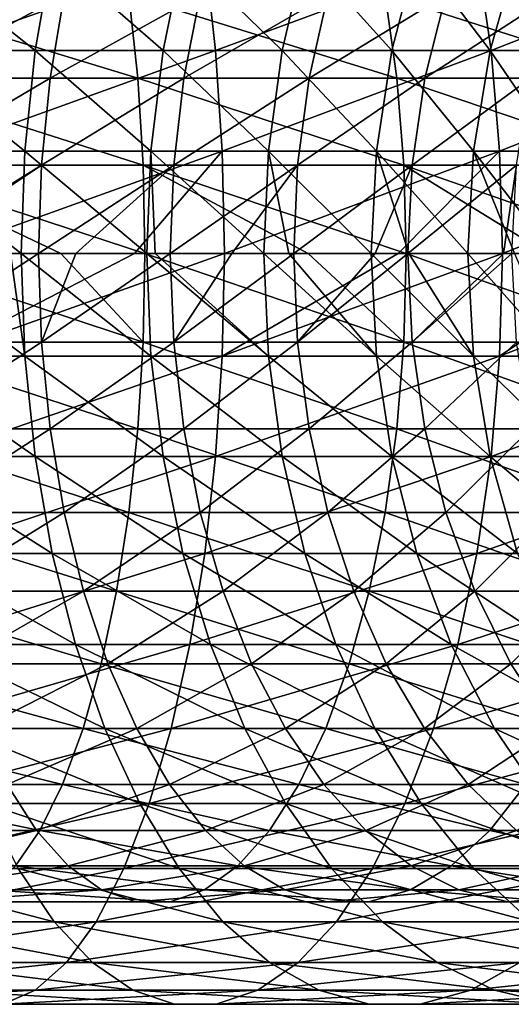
# Model space of a CAD drawing. Header units: metres. Extents: x -62 to 300, y -109 to 109.
# Tile 661 of 708: x 263.33 to 270.51, y -10.97 to 3.42. Entities that reach past the tile are written whole.
import ezdxf

# ---------------------------------------------------------------- set-up
doc = ezdxf.new("R2010")
doc.units = ezdxf.units.M
doc.layers.add('solid_500635', color=7, linetype='CONTINUOUS')

msp = doc.modelspace()

# ---------------------------------------------------------------- linework, layer by layer
at = {"layer": 'solid_500635'}
for points in [[(263.552277, 2.967764, -67.019951), (261.574646, 2.967764, -66.016815), (261.779633, 4.382412, -65.557732)], [(263.801636, 4.382412, -66.583366), (263.552277, 2.967764, -67.019951), (261.779633, 4.382412, -65.557732)], [(266.031342, 4.382412, -45.588535), (261.923309, 4.382412, -44.445313), (262.033966, 2.967764, -43.954876)], [(266.189911, 2.967764, -45.111435), (266.031342, 4.382412, -45.588535), (262.033966, 2.967764, -43.954876)], [(265.421082, 2.967764, -68.213638), (263.552277, 2.967764, -67.019951), (263.801636, 4.382412, -66.583366)], [(265.712341, 4.382412, -67.803841), (265.421082, 2.967764, -68.213638), (263.801636, 4.382412, -66.583366)], [(267.16275, 2.967764, -69.586189), (265.421082, 2.967764, -68.213638), (265.712341, 4.382412, -67.803841)], [(267.493103, 4.382412, -69.207191), (267.16275, 2.967764, -69.586189), (265.712341, 4.382412, -67.803841)], [(270.006256, 4.382412, -47.132191), (266.031342, 4.382412, -45.588535), (266.189911, 2.967764, -45.111435)], [(270.211212, 2.967764, -46.673103), (270.006256, 4.382412, -47.132191), (266.189911, 2.967764, -45.111435)], [(268.760223, 2.967764, -71.124168), (267.16275, 2.967764, -69.586189), (267.493103, 4.382412, -69.207191)], [(269.126404, 4.382412, -70.779678), (268.760223, 2.967764, -71.124168), (267.493103, 4.382412, -69.207191)], [(270.197845, 2.967764, -72.812508), (268.760223, 2.967764, -71.124168), (269.126404, 4.382412, -70.779678)], [(270.596283, 4.382412, -72.505898), (270.197845, 2.967764, -72.812508), (269.126404, 4.382412, -70.779678)], [(273.809143, 4.382412, -49.061169), (270.006256, 4.382412, -47.132191), (270.211212, 2.967764, -46.673103)], [(271.461578, 2.967764, -74.634674), (270.197845, 2.967764, -72.812508), (270.596283, 4.382412, -72.505898)], [(274.058472, 2.967764, -48.624588), (273.809143, 4.382412, -49.061169), (270.211212, 2.967764, -46.673103)], [(265.052429, 2.563069, -46.261826), (261.156036, 2.563069, -45.24147), (261.066223, 3.78481, -45.66629)], [(264.922485, 3.78481, -46.676132), (265.052429, 2.563069, -46.261826), (261.066223, 3.78481, -45.66629)], [(263.978607, 3.78481, -65.107971), (261.886047, 3.78481, -64.104057), (261.717163, 2.563069, -64.504074)], [(263.772278, 2.563069, -65.490036), (263.978607, 3.78481, -65.107971), (261.717163, 2.563069, -64.504074)], [(265.965759, 3.78481, -66.307037), (263.978607, 3.78481, -65.107971), (263.772278, 2.563069, -65.490036)], [(265.723938, 2.563069, -66.667664), (265.965759, 3.78481, -66.307037), (263.772278, 2.563069, -65.490036)], [(268.833649, 2.563069, -47.649452), (265.052429, 2.563069, -46.261826), (264.922485, 3.78481, -46.676132)], [(268.664734, 3.78481, -48.049465), (268.833649, 2.563069, -47.649452), (264.922485, 3.78481, -46.676132)], [(267.829407, 3.78481, -67.690315), (265.965759, 3.78481, -66.307037), (265.723938, 2.563069, -66.667664)], [(267.55423, 2.563069, -68.026207), (267.829407, 3.78481, -67.690315), (265.723938, 2.563069, -66.667664)], [(269.55249, 3.78481, -69.245171), (267.829407, 3.78481, -67.690315), (267.55423, 2.563069, -68.026207)], [(269.246521, 2.563069, -69.553261), (269.55249, 3.78481, -69.245171), (267.55423, 2.563069, -68.026207)], [(272.465118, 2.563069, -49.391674), (268.833649, 2.563069, -47.649452), (268.664734, 3.78481, -48.049465)], [(272.25882, 3.78481, -49.773739), (272.465118, 2.563069, -49.391674), (268.664734, 3.78481, -48.049465)], [(271.119293, 3.78481, -70.957397), (269.55249, 3.78481, -69.245171), (269.246521, 2.563069, -69.553261)], [(270.785309, 2.563069, -71.234879), (271.119293, 3.78481, -70.957397), (269.246521, 2.563069, -69.553261)], [(263.400787, 1.497833, -67.285187), (261.450104, 1.497833, -66.295731), (261.574646, 2.967764, -66.016815)], [(263.552277, 2.967764, -67.019951), (263.400787, 1.497833, -67.285187), (261.574646, 2.967764, -66.016815)], [(266.189911, 2.967764, -45.111435), (262.033966, 2.967764, -43.954876), (262.101196, 1.497833, -43.656914)], [(266.286285, 1.497833, -44.821575), (266.189911, 2.967764, -45.111435), (262.101196, 1.497833, -43.656914)], [(265.24411, 1.497833, -68.462608), (263.400787, 1.497833, -67.285187), (263.552277, 2.967764, -67.019951)], [(265.421082, 2.967764, -68.213638), (265.24411, 1.497833, -68.462608), (263.552277, 2.967764, -67.019951)], [(266.962036, 1.497833, -69.816452), (265.24411, 1.497833, -68.462608), (265.421082, 2.967764, -68.213638)], [(267.16275, 2.967764, -69.586189), (266.962036, 1.497833, -69.816452), (265.421082, 2.967764, -68.213638)], [(270.211212, 2.967764, -46.673103), (266.189911, 2.967764, -45.111435), (266.286285, 1.497833, -44.821575)], [(270.335754, 1.497833, -46.394188), (270.211212, 2.967764, -46.673103), (266.286285, 1.497833, -44.821575)], [(268.53772, 1.497833, -71.333466), (266.962036, 1.497833, -69.816452), (267.16275, 2.967764, -69.586189)], [(268.760223, 2.967764, -71.124168), (268.53772, 1.497833, -71.333466), (267.16275, 2.967764, -69.586189)], [(269.95578, 1.497833, -72.998787), (268.53772, 1.497833, -71.333466), (268.760223, 2.967764, -71.124168)], [(270.197845, 2.967764, -72.812508), (269.95578, 1.497833, -72.998787), (268.760223, 2.967764, -71.124168)], [(271.202271, 1.497833, -74.79612), (269.95578, 1.497833, -72.998787), (270.197845, 2.967764, -72.812508)], [(271.461578, 2.967764, -74.634674), (271.202271, 1.497833, -74.79612), (270.197845, 2.967764, -72.812508)], [(274.058472, 2.967764, -48.624588), (270.211212, 2.967764, -46.673103), (270.335754, 1.497833, -46.394188)], [(274.209961, 1.497833, -48.359344), (274.058472, 2.967764, -48.624588), (270.335754, 1.497833, -46.394188)], [(265.131378, 1.293583, -46.010113), (261.210602, 1.293583, -44.983372), (261.156036, 2.563069, -45.24147)], [(265.052429, 2.563069, -46.261826), (265.131378, 1.293583, -46.010113), (261.156036, 2.563069, -45.24147)], [(263.772278, 2.563069, -65.490036), (261.717163, 2.563069, -64.504074), (261.614532, 1.293583, -64.747101)], [(263.646942, 1.293583, -65.722153), (263.772278, 2.563069, -65.490036), (261.614532, 1.293583, -64.747101)], [(265.723938, 2.563069, -66.667664), (263.772278, 2.563069, -65.490036), (263.646942, 1.293583, -65.722153)], [(265.576996, 1.293583, -66.886765), (265.723938, 2.563069, -66.667664), (263.646942, 1.293583, -65.722153)], [(268.936249, 1.293583, -47.406425), (265.131378, 1.293583, -46.010113), (265.052429, 2.563069, -46.261826)], [(268.833649, 2.563069, -47.649452), (268.936249, 1.293583, -47.406425), (265.052429, 2.563069, -46.261826)], [(267.55423, 2.563069, -68.026207), (265.723938, 2.563069, -66.667664), (265.576996, 1.293583, -66.886765)], [(267.387085, 1.293583, -68.230286), (267.55423, 2.563069, -68.026207), (265.576996, 1.293583, -66.886765)], [(269.246521, 2.563069, -69.553261), (267.55423, 2.563069, -68.026207), (267.387085, 1.293583, -68.230286)], [(269.060638, 1.293583, -69.740448), (269.246521, 2.563069, -69.553261), (267.387085, 1.293583, -68.230286)], [(272.590485, 1.293583, -49.159554), (268.936249, 1.293583, -47.406425), (268.833649, 2.563069, -47.649452)], [(272.465118, 2.563069, -49.391674), (272.590485, 1.293583, -49.159554), (268.833649, 2.563069, -47.649452)], [(270.785309, 2.563069, -71.234879), (269.246521, 2.563069, -69.553261), (269.060638, 1.293583, -69.740448)], [(270.582397, 1.293583, -71.403465), (270.785309, 2.563069, -71.234879), (269.060638, 1.293583, -69.740448)], [(261.450104, 1.497833, -66.295731), (263.349976, 0, -67.374161), (263.192932, 0, -67.285316)], [(263.400787, 1.497833, -67.285187), (263.349976, 0, -67.374161), (261.450104, 1.497833, -66.295731)], [(266.286285, 1.497833, -44.821575), (262.101196, 1.497833, -43.656914), (262.123749, 0, -43.556973)], [(266.286285, 1.497833, -44.821575), (262.123749, 0, -43.556973), (265.005005, 0, -44.310417)], [(263.400787, 1.497833, -67.285187), (265.184753, 0, -68.54612), (263.349976, 0, -67.374161)], [(265.24411, 1.497833, -68.462608), (265.184753, 0, -68.54612), (263.400787, 1.497833, -67.285187)], [(266.286285, 1.497833, -44.821575), (265.005005, 0, -44.310417), (266.318604, 0, -44.724354)], [(265.24411, 1.497833, -68.462608), (265.308472, 0, -68.634689), (265.184753, 0, -68.54612)], [(265.24411, 1.497833, -68.462608), (266.894714, 0, -69.893684), (265.308472, 0, -68.634689)], [(266.962036, 1.497833, -69.816452), (266.894714, 0, -69.893684), (265.24411, 1.497833, -68.462608)], [(270.335754, 1.497833, -46.394188), (266.286285, 1.497833, -44.821575), (266.318604, 0, -44.724354)], [(270.335754, 1.497833, -46.394188), (266.318604, 0, -44.724354), (268.855225, 0, -45.654991)], [(266.962036, 1.497833, -69.816452), (267.256561, 0, -70.216171), (266.894714, 0, -69.893684)], [(266.962036, 1.497833, -69.816452), (268.463104, 0, -71.403664), (267.256561, 0, -70.216171)], [(268.53772, 1.497833, -71.333466), (268.463104, 0, -71.403664), (266.962036, 1.497833, -69.816452)], [(268.53772, 1.497833, -71.333466), (269.011902, 0, -72.009201), (268.463104, 0, -71.403664)], [(268.53772, 1.497833, -71.333466), (269.874573, 0, -73.061272), (269.011902, 0, -72.009201)], [(269.95578, 1.497833, -72.998787), (269.874573, 0, -73.061272), (268.53772, 1.497833, -71.333466)], [(270.335754, 1.497833, -46.394188), (268.855225, 0, -45.654991), (270.377533, 0, -46.300632)], [(269.95578, 1.497833, -72.998787), (270.551666, 0, -73.990456), (269.874573, 0, -73.061272)], [(269.95578, 1.497833, -72.998787), (271.115295, 0, -74.850273), (270.551666, 0, -73.990456)], [(271.202271, 1.497833, -74.79612), (271.115295, 0, -74.850273), (269.95578, 1.497833, -72.998787)], [(274.209961, 1.497833, -48.359344), (270.335754, 1.497833, -46.394188), (270.377533, 0, -46.300632)], [(274.209961, 1.497833, -48.359344), (270.377533, 0, -46.300632), (272.564423, 0, -47.350273)], [(263.926453, 0, -45.559818), (261.228882, 0, -44.896801), (261.210602, 1.293583, -44.983372)], [(265.157867, 0, -45.925686), (263.926453, 0, -45.559818), (261.210602, 1.293583, -44.983372)], [(265.131378, 1.293583, -46.010113), (265.157867, 0, -45.925686), (261.210602, 1.293583, -44.983372)], [(263.646942, 1.293583, -65.722153), (261.614532, 1.293583, -64.747101), (261.580109, 0, -64.828613)], [(261.713989, 0, -64.885635), (263.646942, 1.293583, -65.722153), (261.580109, 0, -64.828613)], [(261.713989, 0, -64.885635), (263.604889, 0, -65.800011), (263.646942, 1.293583, -65.722153)], [(265.576996, 1.293583, -66.886765), (263.646942, 1.293583, -65.722153), (263.604889, 0, -65.800011)], [(264.149536, 0, -66.1035), (265.576996, 1.293583, -66.886765), (263.604889, 0, -65.800011)], [(264.149536, 0, -66.1035), (265.52771, 0, -66.960251), (265.576996, 1.293583, -66.886765)], [(267.539185, 0, -46.750866), (265.157867, 0, -45.925686), (265.131378, 1.293583, -46.010113)], [(268.970673, 0, -47.324909), (267.539185, 0, -46.750866), (265.131378, 1.293583, -46.010113)], [(268.936249, 1.293583, -47.406425), (268.970673, 0, -47.324909), (265.131378, 1.293583, -46.010113)], [(267.387085, 1.293583, -68.230286), (265.576996, 1.293583, -66.886765), (265.52771, 0, -66.960251)], [(266.427826, 0, -67.594933), (267.387085, 1.293583, -68.230286), (265.52771, 0, -66.960251)], [(266.427826, 0, -67.594933), (267.330994, 0, -68.298729), (267.387085, 1.293583, -68.230286)], [(269.060638, 1.293583, -69.740448), (267.387085, 1.293583, -68.230286), (267.330994, 0, -68.298729)], [(268.51828, 0, -69.339905), (269.060638, 1.293583, -69.740448), (267.330994, 0, -68.298729)], [(268.51828, 0, -69.339905), (268.998291, 0, -69.80323), (269.060638, 1.293583, -69.740448)], [(271.030914, 0, -48.260178), (268.970673, 0, -47.324909), (268.936249, 1.293583, -47.406425)], [(272.632507, 0, -49.081696), (271.030914, 0, -48.260178), (268.936249, 1.293583, -47.406425)], [(272.590485, 1.293583, -49.159554), (272.632507, 0, -49.081696), (268.936249, 1.293583, -47.406425)], [(270.582397, 1.293583, -71.403465), (269.060638, 1.293583, -69.740448), (268.998291, 0, -69.80323)], [(270.392853, 0, -71.314987), (270.582397, 1.293583, -71.403465), (268.998291, 0, -69.80323)], [(270.392853, 0, -71.314987), (270.514343, 0, -71.460014), (270.582397, 1.293583, -71.403465)], [(265.131378, -1.293583, -46.010113), (261.210602, -1.293583, -44.983372), (261.228882, 0, -44.896801)], [(265.131378, -1.293583, -46.010113), (261.228882, 0, -44.896801), (263.926453, 0, -45.559818)], [(263.400787, -1.497833, -67.285187), (261.450104, -1.497833, -66.295731), (261.408356, 0, -66.389282)], [(263.192932, 0, -67.285316), (263.400787, -1.497833, -67.285187), (261.408356, 0, -66.389282)], [(261.614532, -1.293583, -64.747101), (263.604889, 0, -65.800011), (261.713989, 0, -64.885635)], [(263.646942, -1.293583, -65.722153), (263.604889, 0, -65.800011), (261.614532, -1.293583, -64.747101)], [(263.192932, 0, -67.285316), (263.349976, 0, -67.374161), (263.400787, -1.497833, -67.285187)], [(265.24411, -1.497833, -68.462608), (263.400787, -1.497833, -67.285187), (263.349976, 0, -67.374161)], [(265.184753, 0, -68.54612), (265.24411, -1.497833, -68.462608), (263.349976, 0, -67.374161)], [(263.646942, -1.293583, -65.722153), (264.149536, 0, -66.1035), (263.604889, 0, -65.800011)], [(263.646942, -1.293583, -65.722153), (265.52771, 0, -66.960251), (264.149536, 0, -66.1035)], [(265.576996, -1.293583, -66.886765), (265.52771, 0, -66.960251), (263.646942, -1.293583, -65.722153)], [(265.131378, -1.293583, -46.010113), (263.926453, 0, -45.559818), (265.157867, 0, -45.925686)], [(268.936249, -1.293583, -47.406425), (265.131378, -1.293583, -46.010113), (265.157867, 0, -45.925686)], [(268.936249, -1.293583, -47.406425), (265.157867, 0, -45.925686), (267.539185, 0, -46.750866)], [(266.962036, -1.497833, -69.816452), (265.24411, -1.497833, -68.462608), (265.184753, 0, -68.54612)], [(265.308472, 0, -68.634689), (266.962036, -1.497833, -69.816452), (265.184753, 0, -68.54612)], [(265.308472, 0, -68.634689), (266.894714, 0, -69.893684), (266.962036, -1.497833, -69.816452)], [(265.576996, -1.293583, -66.886765), (266.427826, 0, -67.594933), (265.52771, 0, -66.960251)], [(265.576996, -1.293583, -66.886765), (267.330994, 0, -68.298729), (266.427826, 0, -67.594933)], [(267.387085, -1.293583, -68.230286), (267.330994, 0, -68.298729), (265.576996, -1.293583, -66.886765)], [(268.53772, -1.497833, -71.333466), (266.962036, -1.497833, -69.816452), (266.894714, 0, -69.893684)], [(267.256561, 0, -70.216171), (268.53772, -1.497833, -71.333466), (266.894714, 0, -69.893684)], [(267.256561, 0, -70.216171), (268.463104, 0, -71.403664), (268.53772, -1.497833, -71.333466)], [(267.387085, -1.293583, -68.230286), (268.51828, 0, -69.339905), (267.330994, 0, -68.298729)], [(267.387085, -1.293583, -68.230286), (268.998291, 0, -69.80323), (268.51828, 0, -69.339905)], [(269.060638, -1.293583, -69.740448), (268.998291, 0, -69.80323), (267.387085, -1.293583, -68.230286)], [(268.936249, -1.293583, -47.406425), (267.539185, 0, -46.750866), (268.970673, 0, -47.324909)], [(269.95578, -1.497833, -72.998787), (268.53772, -1.497833, -71.333466), (268.463104, 0, -71.403664)], [(269.011902, 0, -72.009201), (269.95578, -1.497833, -72.998787), (268.463104, 0, -71.403664)], [(272.590485, -1.293583, -49.159554), (268.936249, -1.293583, -47.406425), (268.970673, 0, -47.324909)], [(272.590485, -1.293583, -49.159554), (268.970673, 0, -47.324909), (271.030914, 0, -48.260178)], [(269.060638, -1.293583, -69.740448), (270.392853, 0, -71.314987), (268.998291, 0, -69.80323)], [(269.011902, 0, -72.009201), (269.874573, 0, -73.061272), (269.95578, -1.497833, -72.998787)], [(269.060638, -1.293583, -69.740448), (270.514343, 0, -71.460014), (270.392853, 0, -71.314987)], [(270.582397, -1.293583, -71.403465), (270.514343, 0, -71.460014), (269.060638, -1.293583, -69.740448)], [(271.202271, -1.497833, -74.79612), (269.95578, -1.497833, -72.998787), (269.874573, 0, -73.061272)], [(270.551666, 0, -73.990456), (271.202271, -1.497833, -74.79612), (269.874573, 0, -73.061272)], [(265.005005, 0, -44.310417), (262.123749, 0, -43.556973), (262.101196, -1.497833, -43.656914)], [(266.318604, 0, -44.724354), (265.005005, 0, -44.310417), (262.101196, -1.497833, -43.656914)], [(266.286285, -1.497833, -44.821575), (266.318604, 0, -44.724354), (262.101196, -1.497833, -43.656914)], [(268.855225, 0, -45.654991), (266.318604, 0, -44.724354), (266.286285, -1.497833, -44.821575)], [(270.377533, 0, -46.300632), (268.855225, 0, -45.654991), (266.286285, -1.497833, -44.821575)], [(270.335754, -1.497833, -46.394188), (270.377533, 0, -46.300632), (266.286285, -1.497833, -44.821575)], [(272.564423, 0, -47.350273), (270.377533, 0, -46.300632), (270.335754, -1.497833, -46.394188)], [(274.260773, 0, -48.270378), (272.564423, 0, -47.350273), (270.335754, -1.497833, -46.394188)], [(274.209961, -1.497833, -48.359344), (274.260773, 0, -48.270378), (270.335754, -1.497833, -46.394188)], [(265.052429, -2.563069, -46.261826), (261.156036, -2.563069, -45.24147), (261.210602, -1.293583, -44.983372)], [(265.131378, -1.293583, -46.010113), (265.052429, -2.563069, -46.261826), (261.210602, -1.293583, -44.983372)], [(263.646942, -1.293583, -65.722153), (261.614532, -1.293583, -64.747101), (261.717163, -2.563069, -64.504074)], [(263.772278, -2.563069, -65.490036), (263.646942, -1.293583, -65.722153), (261.717163, -2.563069, -64.504074)], [(265.576996, -1.293583, -66.886765), (263.646942, -1.293583, -65.722153), (263.772278, -2.563069, -65.490036)], [(265.723938, -2.563069, -66.667664), (265.576996, -1.293583, -66.886765), (263.772278, -2.563069, -65.490036)], [(268.833649, -2.563069, -47.649452), (265.052429, -2.563069, -46.261826), (265.131378, -1.293583, -46.010113)], [(268.936249, -1.293583, -47.406425), (268.833649, -2.563069, -47.649452), (265.131378, -1.293583, -46.010113)], [(267.387085, -1.293583, -68.230286), (265.576996, -1.293583, -66.886765), (265.723938, -2.563069, -66.667664)], [(267.55423, -2.563069, -68.026207), (267.387085, -1.293583, -68.230286), (265.723938, -2.563069, -66.667664)], [(269.060638, -1.293583, -69.740448), (267.387085, -1.293583, -68.230286), (267.55423, -2.563069, -68.026207)], [(269.246521, -2.563069, -69.553261), (269.060638, -1.293583, -69.740448), (267.55423, -2.563069, -68.026207)], [(272.465118, -2.563069, -49.391674), (268.833649, -2.563069, -47.649452), (268.936249, -1.293583, -47.406425)], [(272.590485, -1.293583, -49.159554), (272.465118, -2.563069, -49.391674), (268.936249, -1.293583, -47.406425)], [(270.582397, -1.293583, -71.403465), (269.060638, -1.293583, -69.740448), (269.246521, -2.563069, -69.553261)], [(270.785309, -2.563069, -71.234879), (270.582397, -1.293583, -71.403465), (269.246521, -2.563069, -69.553261)], [(263.552277, -2.967764, -67.019951), (261.574646, -2.967764, -66.016815), (261.450104, -1.497833, -66.295731)], [(263.400787, -1.497833, -67.285187), (263.552277, -2.967764, -67.019951), (261.450104, -1.497833, -66.295731)], [(266.286285, -1.497833, -44.821575), (262.101196, -1.497833, -43.656914), (262.033966, -2.967764, -43.954876)], [(266.189911, -2.967764, -45.111435), (266.286285, -1.497833, -44.821575), (262.033966, -2.967764, -43.954876)], [(265.421082, -2.967764, -68.213638), (263.552277, -2.967764, -67.019951), (263.400787, -1.497833, -67.285187)], [(265.24411, -1.497833, -68.462608), (265.421082, -2.967764, -68.213638), (263.400787, -1.497833, -67.285187)], [(267.16275, -2.967764, -69.586189), (265.421082, -2.967764, -68.213638), (265.24411, -1.497833, -68.462608)], [(266.962036, -1.497833, -69.816452), (267.16275, -2.967764, -69.586189), (265.24411, -1.497833, -68.462608)], [(270.335754, -1.497833, -46.394188), (266.286285, -1.497833, -44.821575), (266.189911, -2.967764, -45.111435)], [(270.211212, -2.967764, -46.673103), (270.335754, -1.497833, -46.394188), (266.189911, -2.967764, -45.111435)], [(268.760223, -2.967764, -71.124168), (267.16275, -2.967764, -69.586189), (266.962036, -1.497833, -69.816452)], [(268.53772, -1.497833, -71.333466), (268.760223, -2.967764, -71.124168), (266.962036, -1.497833, -69.816452)], [(270.197845, -2.967764, -72.812508), (268.760223, -2.967764, -71.124168), (268.53772, -1.497833, -71.333466)], [(269.95578, -1.497833, -72.998787), (270.197845, -2.967764, -72.812508), (268.53772, -1.497833, -71.333466)], [(271.461578, -2.967764, -74.634674), (270.197845, -2.967764, -72.812508), (269.95578, -1.497833, -72.998787)], [(271.202271, -1.497833, -74.79612), (271.461578, -2.967764, -74.634674), (269.95578, -1.497833, -72.998787)], [(274.209961, -1.497833, -48.359344), (270.335754, -1.497833, -46.394188), (270.211212, -2.967764, -46.673103)], [(274.058472, -2.967764, -48.624588), (274.209961, -1.497833, -48.359344), (270.211212, -2.967764, -46.673103)], [(264.922485, -3.78481, -46.676132), (261.066223, -3.78481, -45.66629), (261.156036, -2.563069, -45.24147)], [(265.052429, -2.563069, -46.261826), (264.922485, -3.78481, -46.676132), (261.156036, -2.563069, -45.24147)], [(263.772278, -2.563069, -65.490036), (261.717163, -2.563069, -64.504074), (261.886047, -3.78481, -64.104057)], [(263.978607, -3.78481, -65.107971), (263.772278, -2.563069, -65.490036), (261.886047, -3.78481, -64.104057)], [(265.723938, -2.563069, -66.667664), (263.772278, -2.563069, -65.490036), (263.978607, -3.78481, -65.107971)], [(265.965759, -3.78481, -66.307037), (265.723938, -2.563069, -66.667664), (263.978607, -3.78481, -65.107971)], [(268.664734, -3.78481, -48.049465), (264.922485, -3.78481, -46.676132), (265.052429, -2.563069, -46.261826)], [(268.833649, -2.563069, -47.649452), (268.664734, -3.78481, -48.049465), (265.052429, -2.563069, -46.261826)], [(267.55423, -2.563069, -68.026207), (265.723938, -2.563069, -66.667664), (265.965759, -3.78481, -66.307037)], [(267.829407, -3.78481, -67.690315), (267.55423, -2.563069, -68.026207), (265.965759, -3.78481, -66.307037)], [(269.246521, -2.563069, -69.553261), (267.55423, -2.563069, -68.026207), (267.829407, -3.78481, -67.690315)], [(269.55249, -3.78481, -69.245171), (269.246521, -2.563069, -69.553261), (267.829407, -3.78481, -67.690315)], [(272.25882, -3.78481, -49.773739), (268.664734, -3.78481, -48.049465), (268.833649, -2.563069, -47.649452)], [(272.465118, -2.563069, -49.391674), (272.25882, -3.78481, -49.773739), (268.833649, -2.563069, -47.649452)], [(270.785309, -2.563069, -71.234879), (269.246521, -2.563069, -69.553261), (269.55249, -3.78481, -69.245171)], [(271.119293, -3.78481, -70.957397), (270.785309, -2.563069, -71.234879), (269.55249, -3.78481, -69.245171)], [(263.801636, -4.382412, -66.583366), (261.779633, -4.382412, -65.557732), (261.574646, -2.967764, -66.016815)], [(263.552277, -2.967764, -67.019951), (263.801636, -4.382412, -66.583366), (261.574646, -2.967764, -66.016815)], [(266.189911, -2.967764, -45.111435), (262.033966, -2.967764, -43.954876), (261.923309, -4.382412, -44.445313)], [(266.031342, -4.382412, -45.588535), (266.189911, -2.967764, -45.111435), (261.923309, -4.382412, -44.445313)], [(265.712341, -4.382412, -67.803841), (263.801636, -4.382412, -66.583366), (263.552277, -2.967764, -67.019951)], [(265.421082, -2.967764, -68.213638), (265.712341, -4.382412, -67.803841), (263.552277, -2.967764, -67.019951)], [(267.493103, -4.382412, -69.207191), (265.712341, -4.382412, -67.803841), (265.421082, -2.967764, -68.213638)], [(267.16275, -2.967764, -69.586189), (267.493103, -4.382412, -69.207191), (265.421082, -2.967764, -68.213638)], [(270.211212, -2.967764, -46.673103), (266.189911, -2.967764, -45.111435), (266.031342, -4.382412, -45.588535)], [(270.006256, -4.382412, -47.132191), (270.211212, -2.967764, -46.673103), (266.031342, -4.382412, -45.588535)], [(269.126404, -4.382412, -70.779678), (267.493103, -4.382412, -69.207191), (267.16275, -2.967764, -69.586189)], [(268.760223, -2.967764, -71.124168), (269.126404, -4.382412, -70.779678), (267.16275, -2.967764, -69.586189)], [(270.596283, -4.382412, -72.505898), (269.126404, -4.382412, -70.779678), (268.760223, -2.967764, -71.124168)], [(270.197845, -2.967764, -72.812508), (270.596283, -4.382412, -72.505898), (268.760223, -2.967764, -71.124168)], [(274.058472, -2.967764, -48.624588), (270.211212, -2.967764, -46.673103), (270.006256, -4.382412, -47.132191)], [(273.809143, -4.382412, -49.061169), (274.058472, -2.967764, -48.624588), (270.006256, -4.382412, -47.132191)], [(271.888367, -4.382412, -74.36895), (270.596283, -4.382412, -72.505898), (270.197845, -2.967764, -72.812508)], [(271.461578, -2.967764, -74.634674), (271.888367, -4.382412, -74.36895), (270.197845, -2.967764, -72.812508)], [(264.743988, -4.936048, -47.245319), (260.942871, -4.936048, -46.249916), (261.066223, -3.78481, -45.66629)], [(264.922485, -3.78481, -46.676132), (264.743988, -4.936048, -47.245319), (261.066223, -3.78481, -45.66629)], [(263.978607, -3.78481, -65.107971), (261.886047, -3.78481, -64.104057), (262.118073, -4.936048, -63.554516)], [(264.262024, -4.936048, -64.583084), (263.978607, -3.78481, -65.107971), (262.118073, -4.936048, -63.554516)], [(265.965759, -3.78481, -66.307037), (263.978607, -3.78481, -65.107971), (264.262024, -4.936048, -64.583084)], [(266.298004, -4.936048, -65.8116), (265.965759, -3.78481, -66.307037), (264.262024, -4.936048, -64.583084)], [(268.432709, -4.936048, -48.59901), (264.743988, -4.936048, -47.245319), (264.922485, -3.78481, -46.676132)], [(268.664734, -3.78481, -48.049465), (268.432709, -4.936048, -48.59901), (264.922485, -3.78481, -46.676132)], [(267.829407, -3.78481, -67.690315), (265.965759, -3.78481, -66.307037), (266.298004, -4.936048, -65.8116)], [(268.207397, -4.936048, -67.228851), (267.829407, -3.78481, -67.690315), (266.298004, -4.936048, -65.8116)], [(269.55249, -3.78481, -69.245171), (267.829407, -3.78481, -67.690315), (268.207397, -4.936048, -67.228851)], [(269.972809, -4.936048, -68.821899), (269.55249, -3.78481, -69.245171), (268.207397, -4.936048, -67.228851)], [(271.975403, -4.936048, -50.298626), (268.432709, -4.936048, -48.59901), (268.664734, -3.78481, -48.049465)], [(272.25882, -3.78481, -49.773739), (271.975403, -4.936048, -50.298626), (268.664734, -3.78481, -48.049465)], [(271.119293, -3.78481, -70.957397), (269.55249, -3.78481, -69.245171), (269.972809, -4.936048, -68.821899)], [(271.578094, -4.936048, -70.57618), (271.119293, -3.78481, -70.957397), (269.972809, -4.936048, -68.821899)], [(266.031342, -4.382412, -45.588535), (261.923309, -4.382412, -44.445313), (261.771271, -5.715424, -45.119087)], [(265.813446, -5.715424, -46.24398), (266.031342, -4.382412, -45.588535), (261.771271, -5.715424, -45.119087)], [(264.144165, -5.715424, -65.983589), (262.061218, -5.715424, -64.927025), (261.779633, -4.382412, -65.557732)], [(263.801636, -4.382412, -66.583366), (264.144165, -5.715424, -65.983589), (261.779633, -4.382412, -65.557732)], [(266.112518, -5.715424, -67.240852), (264.144165, -5.715424, -65.983589), (263.801636, -4.382412, -66.583366)], [(265.712341, -4.382412, -67.803841), (266.112518, -5.715424, -67.240852), (263.801636, -4.382412, -66.583366)], [(267.94693, -5.715424, -68.686516), (266.112518, -5.715424, -67.240852), (265.712341, -4.382412, -67.803841)], [(267.493103, -4.382412, -69.207191), (267.94693, -5.715424, -68.686516), (265.712341, -4.382412, -67.803841)], [(270.006256, -4.382412, -47.132191), (266.031342, -4.382412, -45.588535), (265.813446, -5.715424, -46.24398)], [(269.72464, -5.715424, -47.762894), (270.006256, -4.382412, -47.132191), (265.813446, -5.715424, -46.24398)], [(269.629486, -5.715424, -70.306404), (267.94693, -5.715424, -68.686516), (267.493103, -4.382412, -69.207191)], [(269.126404, -4.382412, -70.779678), (269.629486, -5.715424, -70.306404), (267.493103, -4.382412, -69.207191)], [(271.143707, -5.715424, -72.084671), (269.629486, -5.715424, -70.306404), (269.126404, -4.382412, -70.779678)], [(270.596283, -4.382412, -72.505898), (271.143707, -5.715424, -72.084671), (269.126404, -4.382412, -70.779678)], [(273.809143, -4.382412, -49.061169), (270.006256, -4.382412, -47.132191), (269.72464, -5.715424, -47.762894)], [(273.466583, -5.715424, -49.66095), (273.809143, -4.382412, -49.061169), (269.72464, -5.715424, -47.762894)], [(264.520203, -5.995336, -47.958778), (260.788208, -5.995336, -46.981476), (260.942871, -4.936048, -46.249916)], [(264.743988, -4.936048, -47.245319), (264.520203, -5.995336, -47.958778), (260.942871, -4.936048, -46.249916)], [(264.262024, -4.936048, -64.583084), (262.118073, -4.936048, -63.554516), (262.408936, -5.995336, -62.865673)], [(264.61731, -5.995336, -63.925148), (264.262024, -4.936048, -64.583084), (262.408936, -5.995336, -62.865673)], [(266.298004, -4.936048, -65.8116), (264.262024, -4.936048, -64.583084), (264.61731, -5.995336, -63.925148)], [(268.141876, -5.995336, -49.287849), (264.520203, -5.995336, -47.958778), (264.743988, -4.936048, -47.245319)], [(266.714447, -5.995336, -65.190582), (266.298004, -4.936048, -65.8116), (264.61731, -5.995336, -63.925148)], [(268.432709, -4.936048, -48.59901), (268.141876, -5.995336, -49.287849), (264.743988, -4.936048, -47.245319)], [(268.207397, -4.936048, -67.228851), (266.298004, -4.936048, -65.8116), (266.714447, -5.995336, -65.190582)], [(268.681244, -5.995336, -66.650429), (268.207397, -4.936048, -67.228851), (266.714447, -5.995336, -65.190582)], [(271.620117, -5.995336, -50.956558), (268.141876, -5.995336, -49.287849), (268.432709, -4.936048, -48.59901)], [(269.972809, -4.936048, -68.821899), (268.207397, -4.936048, -67.228851), (268.681244, -5.995336, -66.650429)], [(271.975403, -4.936048, -50.298626), (271.620117, -5.995336, -50.956558), (268.432709, -4.936048, -48.59901)], [(270.499695, -5.995336, -68.291336), (269.972809, -4.936048, -68.821899), (268.681244, -5.995336, -66.650429)], [(271.578094, -4.936048, -70.57618), (269.972809, -4.936048, -68.821899), (270.499695, -5.995336, -68.291336)], [(272.153229, -5.995336, -70.098335), (271.578094, -4.936048, -70.57618), (270.499695, -5.995336, -68.291336)], [(265.813446, -5.715424, -46.24398), (261.771271, -5.715424, -45.119087), (261.580688, -6.941967, -45.963642)], [(265.540344, -6.941967, -47.065567), (265.813446, -5.715424, -46.24398), (261.580688, -6.941967, -45.963642)], [(264.573547, -6.941967, -65.231773), (262.414185, -6.941967, -64.136459), (262.061218, -5.715424, -64.927025)], [(264.144165, -5.715424, -65.983589), (264.573547, -6.941967, -65.231773), (262.061218, -5.715424, -64.927025)], [(266.614105, -6.941967, -66.535164), (264.573547, -6.941967, -65.231773), (264.144165, -5.715424, -65.983589)], [(266.112518, -5.715424, -67.240852), (266.614105, -6.941967, -66.535164), (264.144165, -5.715424, -65.983589)], [(269.72464, -5.715424, -47.762894), (265.813446, -5.715424, -46.24398), (265.540344, -6.941967, -47.065567)], [(269.371674, -6.941967, -48.553463), (269.72464, -5.715424, -47.762894), (265.540344, -6.941967, -47.065567)], [(268.515808, -6.941967, -68.033852), (266.614105, -6.941967, -66.535164), (266.112518, -5.715424, -67.240852)], [(267.94693, -5.715424, -68.686516), (268.515808, -6.941967, -68.033852), (266.112518, -5.715424, -67.240852)], [(270.260101, -6.941967, -69.713173), (268.515808, -6.941967, -68.033852), (267.94693, -5.715424, -68.686516)], [(269.629486, -5.715424, -70.306404), (270.260101, -6.941967, -69.713173), (267.94693, -5.715424, -68.686516)], [(273.466583, -5.715424, -49.66095), (269.72464, -5.715424, -47.762894), (269.371674, -6.941967, -48.553463)], [(273.037201, -6.941967, -50.412762), (273.466583, -5.715424, -49.66095), (269.371674, -6.941967, -48.553463)], [(271.829865, -6.941967, -71.556671), (270.260101, -6.941967, -69.713173), (269.629486, -5.715424, -70.306404)], [(271.143707, -5.715424, -72.084671), (271.829865, -6.941967, -71.556671), (269.629486, -5.715424, -70.306404)], [(264.255371, -6.942942, -48.803223), (260.605194, -6.942942, -47.847343), (260.788208, -5.995336, -46.981476)], [(264.520203, -5.995336, -47.958778), (264.255371, -6.942942, -48.803223), (260.788208, -5.995336, -46.981476)], [(264.61731, -5.995336, -63.925148), (262.408936, -5.995336, -62.865673), (262.753174, -6.942942, -62.050365)], [(265.037811, -6.942942, -63.146423), (264.61731, -5.995336, -63.925148), (262.753174, -6.942942, -62.050365)], [(267.797607, -6.942942, -50.103157), (264.255371, -6.942942, -48.803223), (264.520203, -5.995336, -47.958778)], [(268.141876, -5.995336, -49.287849), (267.797607, -6.942942, -50.103157), (264.520203, -5.995336, -47.958778)], [(266.714447, -5.995336, -65.190582), (264.61731, -5.995336, -63.925148), (265.037811, -6.942942, -63.146423)], [(267.207367, -6.942942, -64.455559), (266.714447, -5.995336, -65.190582), (265.037811, -6.942942, -63.146423)], [(268.681244, -5.995336, -66.650429), (266.714447, -5.995336, -65.190582), (267.207367, -6.942942, -64.455559)], [(269.242065, -6.942942, -65.965805), (268.681244, -5.995336, -66.650429), (267.207367, -6.942942, -64.455559)], [(271.199615, -6.942942, -51.735283), (267.797607, -6.942942, -50.103157), (268.141876, -5.995336, -49.287849)], [(271.620117, -5.995336, -50.956558), (271.199615, -6.942942, -51.735283), (268.141876, -5.995336, -49.287849)], [(270.499695, -5.995336, -68.291336), (268.681244, -5.995336, -66.650429), (269.242065, -6.942942, -65.965805)], [(271.123322, -6.942942, -67.663376), (270.499695, -5.995336, -68.291336), (269.242065, -6.942942, -65.965805)], [(272.153229, -5.995336, -70.098335), (270.499695, -5.995336, -68.291336), (271.123322, -6.942942, -67.663376)], [(263.954376, -7.761214, -49.762917), (260.397186, -7.761214, -48.83139), (260.605194, -6.942942, -47.847343)], [(264.255371, -6.942942, -48.803223), (263.954376, -7.761214, -49.762917), (260.605194, -6.942942, -47.847343)], [(265.540344, -6.941967, -47.065567), (261.580688, -6.941967, -45.963642), (261.355164, -8.039196, -46.963253)], [(265.217102, -8.039196, -48.037987), (265.540344, -6.941967, -47.065567), (261.355164, -8.039196, -46.963253)], [(265.081787, -8.039196, -64.341942), (262.83197, -8.039196, -63.200745), (262.414185, -6.941967, -64.136459)], [(264.573547, -6.941967, -65.231773), (265.081787, -8.039196, -64.341942), (262.414185, -6.941967, -64.136459)], [(265.037811, -6.942942, -63.146423), (262.753174, -6.942942, -62.050365), (263.144409, -7.761214, -61.123783)], [(265.515686, -7.761214, -62.261417), (265.037811, -6.942942, -63.146423), (263.144409, -7.761214, -61.123783)], [(267.406403, -7.761214, -51.029739), (263.954376, -7.761214, -49.762917), (264.255371, -6.942942, -48.803223)], [(267.797607, -6.942942, -50.103157), (267.406403, -7.761214, -51.029739), (264.255371, -6.942942, -48.803223)], [(267.207764, -8.039196, -65.699913), (265.081787, -8.039196, -64.341942), (264.573547, -6.941967, -65.231773)], [(266.614105, -6.941967, -66.535164), (267.207764, -8.039196, -65.699913), (264.573547, -6.941967, -65.231773)], [(267.207367, -6.942942, -64.455559), (265.037811, -6.942942, -63.146423), (265.515686, -7.761214, -62.261417)], [(269.371674, -6.941967, -48.553463), (265.540344, -6.941967, -47.065567), (265.217102, -8.039196, -48.037987)], [(268.953918, -8.039196, -49.489174), (269.371674, -6.941967, -48.553463), (265.217102, -8.039196, -48.037987)], [(267.767548, -7.761214, -63.620205), (267.207367, -6.942942, -64.455559), (265.515686, -7.761214, -62.261417)], [(269.189148, -8.039196, -67.261375), (267.207764, -8.039196, -65.699913), (266.614105, -6.941967, -66.535164)], [(268.515808, -6.941967, -68.033852), (269.189148, -8.039196, -67.261375), (266.614105, -6.941967, -66.535164)], [(269.242065, -6.942942, -65.965805), (267.207367, -6.942942, -64.455559), (267.767548, -7.761214, -63.620205)], [(270.721741, -7.761214, -52.620293), (267.406403, -7.761214, -51.029739), (267.797607, -6.942942, -50.103157)], [(269.879425, -7.761214, -65.187737), (269.242065, -6.942942, -65.965805), (267.767548, -7.761214, -63.620205)], [(271.199615, -6.942942, -51.735283), (270.721741, -7.761214, -52.620293), (267.797607, -6.942942, -50.103157)], [(271.00647, -8.039196, -69.011024), (269.189148, -8.039196, -67.261375), (268.515808, -6.941967, -68.033852)], [(270.260101, -6.941967, -69.713173), (271.00647, -8.039196, -69.011024), (268.515808, -6.941967, -68.033852)], [(273.037201, -6.941967, -50.412762), (269.371674, -6.941967, -48.553463), (268.953918, -8.039196, -49.489174)], [(272.528992, -8.039196, -51.302597), (273.037201, -6.941967, -50.412762), (268.953918, -8.039196, -49.489174)], [(271.123322, -6.942942, -67.663376), (269.242065, -6.942942, -65.965805), (269.879425, -7.761214, -65.187737)], [(271.832031, -7.761214, -66.949707), (271.123322, -6.942942, -67.663376), (269.879425, -7.761214, -65.187737)], [(272.641968, -8.039196, -70.931732), (271.00647, -8.039196, -69.011024), (270.260101, -6.941967, -69.713173)], [(271.829865, -6.941967, -71.556671), (272.641968, -8.039196, -70.931732), (270.260101, -6.941967, -69.713173)], [(263.622833, -8.43491, -50.819992), (260.16806, -8.43491, -49.915283), (260.397186, -7.761214, -48.83139)], [(263.954376, -7.761214, -49.762917), (263.622833, -8.43491, -50.819992), (260.397186, -7.761214, -48.83139)], [(263.575317, -8.43491, -60.103184), (263.144409, -7.761214, -61.123783), (261.006897, -8.43491, -59.160622)], [(265.515686, -7.761214, -62.261417), (263.144409, -7.761214, -61.123783), (263.575317, -8.43491, -60.103184)], [(266.042053, -8.43491, -61.28661), (265.515686, -7.761214, -62.261417), (263.575317, -8.43491, -60.103184)], [(266.975464, -8.43491, -52.050343), (263.622833, -8.43491, -50.819992), (263.954376, -7.761214, -49.762917)], [(267.406403, -7.761214, -51.029739), (266.975464, -8.43491, -52.050343), (263.954376, -7.761214, -49.762917)], [(267.767548, -7.761214, -63.620205), (265.515686, -7.761214, -62.261417), (266.042053, -8.43491, -61.28661)], [(268.384583, -8.43491, -62.700096), (267.767548, -7.761214, -63.620205), (266.042053, -8.43491, -61.28661)], [(270.195343, -8.43491, -53.595097), (266.975464, -8.43491, -52.050343), (267.406403, -7.761214, -51.029739)], [(270.721741, -7.761214, -52.620293), (270.195343, -8.43491, -53.595097), (267.406403, -7.761214, -51.029739)], [(269.879425, -7.761214, -65.187737), (267.767548, -7.761214, -63.620205), (268.384583, -8.43491, -62.700096)], [(270.581451, -8.43491, -64.330727), (269.879425, -7.761214, -65.187737), (268.384583, -8.43491, -62.700096)], [(271.832031, -7.761214, -66.949707), (269.879425, -7.761214, -65.187737), (270.581451, -8.43491, -64.330727)], [(273.253082, -8.43491, -55.440151), (270.195343, -8.43491, -53.595097), (270.721741, -7.761214, -52.620293)], [(265.217102, -8.039196, -48.037987), (261.355164, -8.039196, -46.963253), (261.098816, -8.986669, -48.099293)], [(264.849731, -8.986669, -49.143131), (265.217102, -8.039196, -48.037987), (261.098816, -8.986669, -48.099293)], [(265.659363, -8.986669, -63.330654), (263.306763, -8.986669, -62.137325), (262.83197, -8.039196, -63.200745)], [(265.081787, -8.039196, -64.341942), (265.659363, -8.986669, -63.330654), (262.83197, -8.039196, -63.200745)], [(268.953918, -8.039196, -49.489174), (265.217102, -8.039196, -48.037987), (264.849731, -8.986669, -49.143131)], [(268.479095, -8.986669, -50.552593), (268.953918, -8.039196, -49.489174), (264.849731, -8.986669, -49.143131)], [(267.882477, -8.986669, -64.750671), (265.659363, -8.986669, -63.330654), (265.081787, -8.039196, -64.341942)], [(267.207764, -8.039196, -65.699913), (267.882477, -8.986669, -64.750671), (265.081787, -8.039196, -64.341942)], [(269.954376, -8.986669, -66.383469), (267.882477, -8.986669, -64.750671), (267.207764, -8.039196, -65.699913)], [(269.189148, -8.039196, -67.261375), (269.954376, -8.986669, -66.383469), (267.207764, -8.039196, -65.699913)], [(272.528992, -8.039196, -51.302597), (268.953918, -8.039196, -49.489174), (268.479095, -8.986669, -50.552593)], [(271.951416, -8.986669, -52.313881), (272.528992, -8.039196, -51.302597), (268.479095, -8.986669, -50.552593)], [(271.854736, -8.986669, -68.213051), (269.954376, -8.986669, -66.383469), (269.189148, -8.039196, -67.261375)], [(271.00647, -8.039196, -69.011024), (271.854736, -8.986669, -68.213051), (269.189148, -8.039196, -67.261375)], [(263.622833, -8.43491, -50.819992), (263.266907, -8.951479, -51.95475), (260.16806, -8.43491, -49.915283)], [(263.575317, -8.43491, -60.103184), (261.006897, -8.43491, -59.160622), (261.362793, -8.951479, -58.025864)], [(264.037933, -8.951479, -59.00758), (263.575317, -8.43491, -60.103184), (261.362793, -8.951479, -58.025864)], [(266.512878, -8.951479, -53.145947), (263.266907, -8.951479, -51.95475), (263.622833, -8.43491, -50.819992)], [(266.042053, -8.43491, -61.28661), (263.575317, -8.43491, -60.103184), (264.037933, -8.951479, -59.00758)], [(266.975464, -8.43491, -52.050343), (266.512878, -8.951479, -53.145947), (263.622833, -8.43491, -50.819992)], [(266.607117, -8.951479, -60.240166), (266.042053, -8.43491, -61.28661), (264.037933, -8.951479, -59.00758)], [(268.384583, -8.43491, -62.700096), (266.042053, -8.43491, -61.28661), (266.607117, -8.951479, -60.240166)], [(269.63028, -8.951479, -54.641541), (266.512878, -8.951479, -53.145947), (266.975464, -8.43491, -52.050343)], [(269.046936, -8.951479, -61.712368), (268.384583, -8.43491, -62.700096), (266.607117, -8.951479, -60.240166)], [(270.195343, -8.43491, -53.595097), (269.63028, -8.951479, -54.641541), (266.975464, -8.43491, -52.050343)], [(270.581451, -8.43491, -64.330727), (268.384583, -8.43491, -62.700096), (269.046936, -8.951479, -61.712368)], [(271.335083, -8.951479, -63.410736), (270.581451, -8.43491, -64.330727), (269.046936, -8.951479, -61.712368)], [(272.590729, -8.951479, -56.427879), (269.63028, -8.951479, -54.641541), (270.195343, -8.43491, -53.595097)], [(273.253082, -8.43491, -55.440151), (272.590729, -8.951479, -56.427879), (270.195343, -8.43491, -53.595097)], [(264.849731, -8.986669, -49.143131), (261.098816, -8.986669, -48.099293), (260.816467, -9.766737, -49.350605)], [(264.445099, -9.766737, -50.360409), (264.849731, -8.986669, -49.143131), (260.816467, -9.766737, -49.350605)], [(263.829742, -9.766737, -60.966003), (261.25238, -9.766737, -59.965088), (260.847748, -8.986669, -61.182365)], [(263.306763, -8.986669, -62.137325), (263.829742, -9.766737, -60.966003), (260.847748, -8.986669, -61.182365)], [(264.037933, -8.951479, -59.00758), (261.362793, -8.951479, -58.025864), (261.73642, -9.301299, -56.834557)], [(264.52356, -9.301299, -57.85738), (264.037933, -8.951479, -59.00758), (261.73642, -9.301299, -56.834557)], [(266.027222, -9.301299, -54.296146), (262.89328, -9.301299, -53.146053), (263.266907, -8.951479, -51.95475)], [(266.512878, -8.951479, -53.145947), (266.027222, -9.301299, -54.296146), (263.266907, -8.951479, -51.95475)], [(266.295532, -9.766737, -62.216759), (263.829742, -9.766737, -60.966003), (263.306763, -8.986669, -62.137325)], [(265.659363, -8.986669, -63.330654), (266.295532, -9.766737, -62.216759), (263.306763, -8.986669, -62.137325)], [(266.607117, -8.951479, -60.240166), (264.037933, -8.951479, -59.00758), (264.52356, -9.301299, -57.85738)], [(268.479095, -8.986669, -50.552593), (264.849731, -8.986669, -49.143131), (264.445099, -9.766737, -50.360409)], [(267.956146, -9.766737, -51.723915), (268.479095, -8.986669, -50.552593), (264.445099, -9.766737, -50.360409)], [(267.200348, -9.301299, -59.141575), (266.607117, -8.951479, -60.240166), (264.52356, -9.301299, -57.85738)], [(268.625641, -9.766737, -63.705109), (266.295532, -9.766737, -62.216759), (265.659363, -8.986669, -63.330654)], [(267.882477, -8.986669, -64.750671), (268.625641, -9.766737, -63.705109), (265.659363, -8.986669, -63.330654)], [(269.037079, -9.301299, -55.740131), (266.027222, -9.301299, -54.296146), (266.512878, -8.951479, -53.145947)], [(269.63028, -8.951479, -54.641541), (269.037079, -9.301299, -55.740131), (266.512878, -8.951479, -53.145947)], [(269.046936, -8.951479, -61.712368), (266.607117, -8.951479, -60.240166), (267.200348, -9.301299, -59.141575)], [(269.74231, -9.301299, -60.675419), (269.046936, -8.951479, -61.712368), (267.200348, -9.301299, -59.141575)], [(270.797241, -9.766737, -65.416473), (268.625641, -9.766737, -63.705109), (267.882477, -8.986669, -64.750671)], [(269.954376, -8.986669, -66.383469), (270.797241, -9.766737, -65.416473), (267.882477, -8.986669, -64.750671)], [(271.951416, -8.986669, -52.313881), (268.479095, -8.986669, -50.552593), (267.956146, -9.766737, -51.723915)], [(271.315216, -9.766737, -53.427776), (271.951416, -8.986669, -52.313881), (267.956146, -9.766737, -51.723915)], [(271.895325, -9.301299, -57.464828), (269.037079, -9.301299, -55.740131), (269.63028, -8.951479, -54.641541)], [(271.335083, -8.951479, -63.410736), (269.046936, -8.951479, -61.712368), (269.74231, -9.301299, -60.675419)], [(272.590729, -8.951479, -56.427879), (271.895325, -9.301299, -57.464828), (269.63028, -8.951479, -54.641541)], [(272.126282, -9.301299, -62.444901), (271.335083, -8.951479, -63.410736), (269.74231, -9.301299, -60.675419)], [(272.789032, -9.766737, -67.334106), (270.797241, -9.766737, -65.416473), (269.954376, -8.986669, -66.383469)], [(271.854736, -8.986669, -68.213051), (272.789032, -9.766737, -67.334106), (269.954376, -8.986669, -66.383469)], [(264.52356, -9.301299, -57.85738), (261.73642, -9.301299, -56.834557), (262.12085, -9.477854, -55.608898)], [(265.023224, -9.477854, -56.674011), (264.52356, -9.301299, -57.85738), (262.12085, -9.477854, -55.608898)], [(265.527557, -9.477854, -55.479515), (262.508881, -9.477854, -54.371716), (262.89328, -9.301299, -53.146053)], [(266.027222, -9.301299, -54.296146), (265.527557, -9.477854, -55.479515), (262.89328, -9.301299, -53.146053)], [(267.200348, -9.301299, -59.141575), (264.52356, -9.301299, -57.85738), (265.023224, -9.477854, -56.674011)], [(267.810669, -9.477854, -58.011303), (267.200348, -9.301299, -59.141575), (265.023224, -9.477854, -56.674011)], [(268.426758, -9.477854, -56.870403), (265.527557, -9.477854, -55.479515), (266.027222, -9.301299, -54.296146)], [(269.037079, -9.301299, -55.740131), (268.426758, -9.477854, -56.870403), (266.027222, -9.301299, -54.296146)], [(269.74231, -9.301299, -60.675419), (267.200348, -9.301299, -59.141575), (267.810669, -9.477854, -58.011303)], [(270.457764, -9.477854, -59.608566), (269.74231, -9.301299, -60.675419), (267.810669, -9.477854, -58.011303)], [(271.179901, -9.477854, -58.531681), (268.426758, -9.477854, -56.870403), (269.037079, -9.301299, -55.740131)], [(271.895325, -9.301299, -57.464828), (271.179901, -9.477854, -58.531681), (269.037079, -9.301299, -55.740131)], [(272.126282, -9.301299, -62.444901), (269.74231, -9.301299, -60.675419), (270.457764, -9.477854, -59.608566)], [(272.940277, -9.477854, -61.45121), (272.126282, -9.301299, -62.444901), (270.457764, -9.477854, -59.608566)], [(265.023224, -9.477854, -56.674011), (262.12085, -9.477854, -55.608898), (262.508881, -9.477854, -54.371716)], [(265.527557, -9.477854, -55.479515), (265.023224, -9.477854, -56.674011), (262.508881, -9.477854, -54.371716)], [(267.810669, -9.477854, -58.011303), (265.023224, -9.477854, -56.674011), (265.527557, -9.477854, -55.479515)], [(268.426758, -9.477854, -56.870403), (267.810669, -9.477854, -58.011303), (265.527557, -9.477854, -55.479515)], [(270.457764, -9.477854, -59.608566), (267.810669, -9.477854, -58.011303), (268.426758, -9.477854, -56.870403)], [(271.179901, -9.477854, -58.531681), (270.457764, -9.477854, -59.608566), (268.426758, -9.477854, -56.870403)], [(272.940277, -9.477854, -61.45121), (270.457764, -9.477854, -59.608566), (271.179901, -9.477854, -58.531681)], [(264.445099, -9.766737, -50.360409), (260.816467, -9.766737, -49.350605), (260.513397, -10.36487, -50.693874)], [(264.010712, -10.36487, -51.667141), (264.445099, -9.766737, -50.360409), (260.513397, -10.36487, -50.693874)], [(264.391144, -10.36487, -59.708599), (261.686768, -10.36487, -58.658356), (261.25238, -9.766737, -59.965088)], [(263.829742, -9.766737, -60.966003), (264.391144, -10.36487, -59.708599), (261.25238, -9.766737, -59.965088)], [(266.978485, -10.36487, -61.021), (264.391144, -10.36487, -59.708599), (263.829742, -9.766737, -60.966003)], [(266.295532, -9.766737, -62.216759), (266.978485, -10.36487, -61.021), (263.829742, -9.766737, -60.966003)], [(267.956146, -9.766737, -51.723915), (264.445099, -9.766737, -50.360409), (264.010712, -10.36487, -51.667141)], [(267.394745, -10.36487, -52.981319), (267.956146, -9.766737, -51.723915), (264.010712, -10.36487, -51.667141)], [(269.423431, -10.36487, -62.582706), (266.978485, -10.36487, -61.021), (266.295532, -9.766737, -62.216759)], [(268.625641, -9.766737, -63.705109), (269.423431, -10.36487, -62.582706), (266.295532, -9.766737, -62.216759)], [(271.315216, -9.766737, -53.427776), (267.956146, -9.766737, -51.723915), (267.394745, -10.36487, -52.981319)], [(270.632294, -10.36487, -54.623535), (271.315216, -9.766737, -53.427776), (267.394745, -10.36487, -52.981319)], [(271.702057, -10.36487, -64.378426), (269.423431, -10.36487, -62.582706), (268.625641, -9.766737, -63.705109)], [(270.797241, -9.766737, -65.416473), (271.702057, -10.36487, -64.378426), (268.625641, -9.766737, -63.705109)], [(264.010712, -10.36487, -51.667141), (260.513397, -10.36487, -50.693874), (260.19519, -10.769925, -52.10408)], [(263.554688, -10.769925, -53.038994), (264.010712, -10.36487, -51.667141), (260.19519, -10.769925, -52.10408)], [(264.98053, -10.769925, -58.388538), (262.142761, -10.769925, -57.286503), (261.686768, -10.36487, -58.658356)], [(264.391144, -10.36487, -59.708599), (264.98053, -10.769925, -58.388538), (261.686768, -10.36487, -58.658356)], [(267.394745, -10.36487, -52.981319), (264.010712, -10.36487, -51.667141), (263.554688, -10.769925, -53.038994)], [(266.805359, -10.769925, -54.30138), (267.394745, -10.36487, -52.981319), (263.554688, -10.769925, -53.038994)], [(267.695435, -10.769925, -59.765659), (264.98053, -10.769925, -58.388538), (264.391144, -10.36487, -59.708599)], [(266.978485, -10.36487, -61.021), (267.695435, -10.769925, -59.765659), (264.391144, -10.36487, -59.708599)], [(270.632294, -10.36487, -54.623535), (267.394745, -10.36487, -52.981319), (266.805359, -10.769925, -54.30138)], [(269.915314, -10.769925, -55.87888), (270.632294, -10.36487, -54.623535), (266.805359, -10.769925, -54.30138)], [(270.260956, -10.769925, -61.404377), (267.695435, -10.769925, -59.765659), (266.978485, -10.36487, -61.021)], [(269.423431, -10.36487, -62.582706), (270.260956, -10.769925, -61.404377), (266.978485, -10.36487, -61.021)], [(272.651947, -10.769925, -63.288643), (270.260956, -10.769925, -61.404377), (269.423431, -10.36487, -62.582706)], [(271.702057, -10.36487, -64.378426), (272.651947, -10.769925, -63.288643), (269.423431, -10.36487, -62.582706)], [(273.69165, -10.36487, -56.577705), (270.632294, -10.36487, -54.623535), (269.915314, -10.769925, -55.87888)], [(272.854126, -10.769925, -57.756039), (273.69165, -10.36487, -56.577705), (269.915314, -10.769925, -55.87888)], [(263.554688, -10.769925, -53.038994), (260.19519, -10.769925, -52.10408), (259.867828, -10.974357, -53.554955)], [(263.085541, -10.974357, -54.450409), (263.554688, -10.769925, -53.038994), (259.867828, -10.974357, -53.554955)], [(265.586884, -10.974357, -57.030407), (262.611938, -10.974357, -55.875092), (262.142761, -10.769925, -57.286503)], [(264.98053, -10.769925, -58.388538), (265.586884, -10.974357, -57.030407), (262.142761, -10.769925, -57.286503)], [(266.805359, -10.769925, -54.30138), (263.554688, -10.769925, -53.038994), (263.085541, -10.974357, -54.450409)], [(266.198975, -10.974357, -55.659512), (266.805359, -10.769925, -54.30138), (263.085541, -10.974357, -54.450409)], [(268.433075, -10.974357, -58.474113), (265.586884, -10.974357, -57.030407), (264.98053, -10.769925, -58.388538)], [(267.695435, -10.769925, -59.765659), (268.433075, -10.974357, -58.474113), (264.98053, -10.769925, -58.388538)], [(269.915314, -10.769925, -55.87888), (266.805359, -10.769925, -54.30138), (266.198975, -10.974357, -55.659512)], [(269.177673, -10.974357, -57.170425), (269.915314, -10.769925, -55.87888), (266.198975, -10.974357, -55.659512)], [(271.12265, -10.974357, -60.192062), (268.433075, -10.974357, -58.474113), (267.695435, -10.769925, -59.765659)], [(270.260956, -10.769925, -61.404377), (271.12265, -10.974357, -60.192062), (267.695435, -10.769925, -59.765659)], [(272.854126, -10.769925, -57.756039), (269.915314, -10.769925, -55.87888), (269.177673, -10.974357, -57.170425)], [(271.992432, -10.974357, -58.968353), (272.854126, -10.769925, -57.756039), (269.177673, -10.974357, -57.170425)], [(273.629242, -10.974357, -62.167435), (271.12265, -10.974357, -60.192062), (270.260956, -10.769925, -61.404377)], [(272.651947, -10.769925, -63.288643), (273.629242, -10.974357, -62.167435), (270.260956, -10.769925, -61.404377)], [(266.198975, -10.974357, -55.659512), (263.085541, -10.974357, -54.450409), (262.611938, -10.974357, -55.875092)], [(265.586884, -10.974357, -57.030407), (266.198975, -10.974357, -55.659512), (262.611938, -10.974357, -55.875092)], [(269.177673, -10.974357, -57.170425), (266.198975, -10.974357, -55.659512), (265.586884, -10.974357, -57.030407)], [(268.433075, -10.974357, -58.474113), (269.177673, -10.974357, -57.170425), (265.586884, -10.974357, -57.030407)], [(271.992432, -10.974357, -58.968353), (269.177673, -10.974357, -57.170425), (268.433075, -10.974357, -58.474113)], [(271.12265, -10.974357, -60.192062), (271.992432, -10.974357, -58.968353), (268.433075, -10.974357, -58.474113)]]:
    msp.add_3dface(points, dxfattribs=at)

doc.saveas('drawing.dxf')
